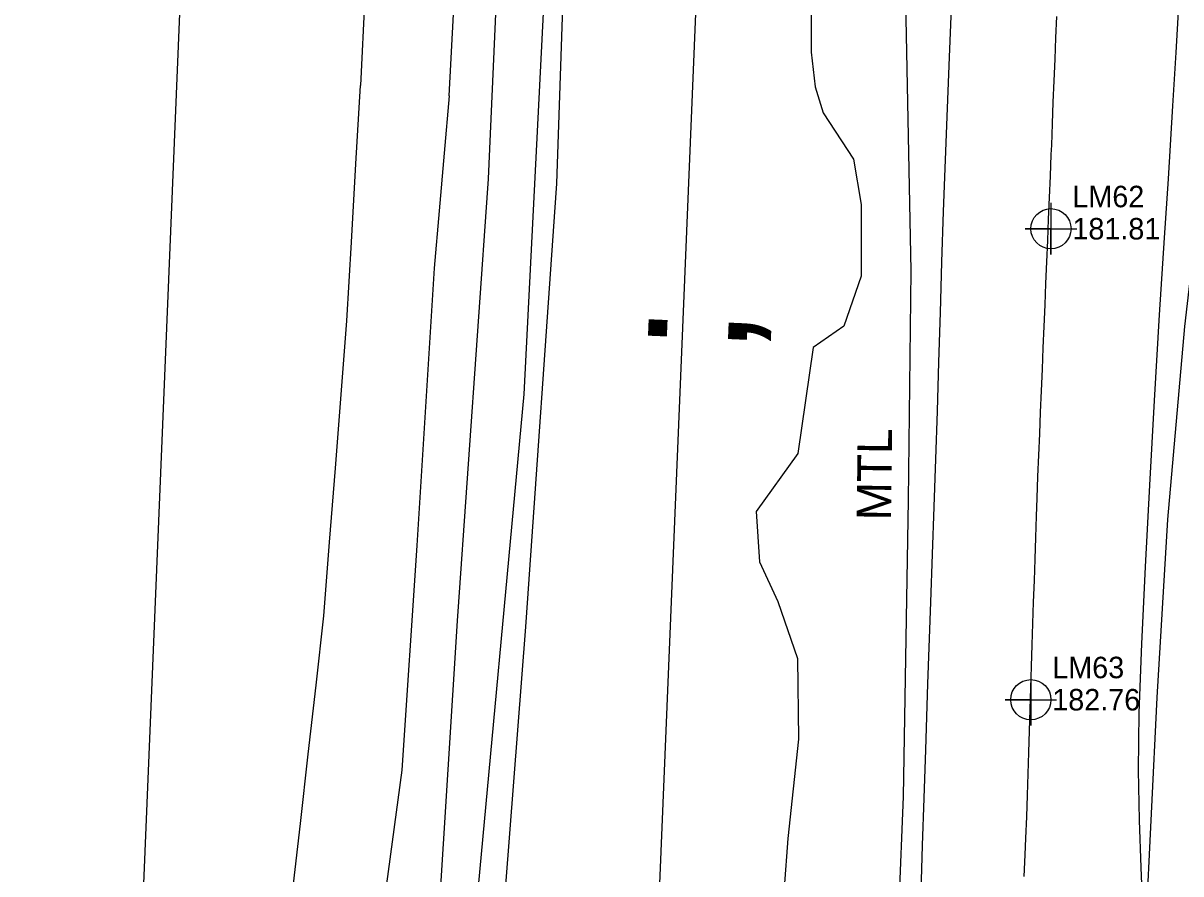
# Model space of a CAD drawing. Extents: x 2262665 to 2270527, y 505476 to 514960.
# Drawn here: x 2266162.3 to 2266297, y 510666.8 to 510765.8 of the extents above; entities that cross this region are included whole.
import ezdxf

# ---------------------------------------------------------------- set-up
doc = ezdxf.new("R2010")
doc.units = 0
for name, color, linetype in [('Exist Guardrail', 7, 'Continuous'), ('Exist Guardrail Text', 7, 'Continuous'), ('Exist Hydro Stream or Body of Water', 7, 'Continuous'), ('Exist Right of Way Control of Access CA Symbol CELL', 7, 'Continuous'), ('Exist Right of Way Control of Access Line', 7, 'Continuous'), ('Exist Right of Way Line', 7, 'Continuous'), ('Exist Roads EOP', 7, 'Continuous'), ('Exist Roads EOT', 7, 'Continuous'), ('Exist Roads EOT Cogo Elevation', 7, 'Continuous'), ('Exist Roads EOT Cogo Number', 7, 'Continuous'), ('Exist Roads EOT Cogo Point CELL', 7, 'Continuous'), ('Exist Roads Soil', 7, 'Continuous'), ('Exist Vegetation Woods Line', 7, 'Continuous')]:
    doc.layers.add(name, color=color, linetype=linetype)

msp = doc.modelspace()

# ---------------------------------------------------------------- linework, layer by layer
at = {"layer": 'Exist Guardrail'}
for points in [[(2266261.8, 510612.16), (2266262.75, 510625.88), (2266264.75, 510675.8), (2266265.34, 510710.28), (2266265.64, 510736.97), (2266265.09, 510764.38), (2266264.69, 510785.45), (2266264.68, 510797.92), (2266265.26, 510819.66), (2266266.83, 510855.77), (2266268.41, 510897.9), (2266270.73, 510946.09), (2266273.15, 510996.29), (2266276.21, 511058.67), (2266279.28, 511128.3), (2266281.35, 511189.41)], [(2266304.86, 510785.83), (2266300.8, 510759.23), (2266297.46, 510730.47), (2266295.47, 510708.05), (2266294.23, 510687.32), (2266292.91, 510660.32), (2266293.04, 510653.99)]]:
    msp.add_lwpolyline(points, dxfattribs=at)
at = {"layer": 'Exist Hydro Stream or Body of Water'}
for points in [[(2266206.57, 510578.51), (2266209.08, 510635.72), (2266212.86, 510696.25), (2266216.48, 510747.65), (2266219.15, 510807.86), (2266222.84, 510871.32), (2266226.45, 510939.45), (2266229.4, 510986.56), (2266230.72, 511031), (2266232.49, 511065.45), (2266233.25, 511089.1), (2266236.98, 511147.43), (2266239.87, 511194.38), (2266242.57, 511233.58)], [(2266261.41, 511233.5), (2266255.64, 511193.06), (2266249.34, 511145.79), (2266246.99, 511085.08), (2266243.6, 511064.29), (2266240.16, 511030.42), (2266236.69, 510984.86), (2266233.88, 510938.79), (2266230.23, 510870.3), (2266226.46, 510807.51), (2266224.4, 510747.13), (2266220.79, 510695.54), (2266216.13, 510635.45), (2266209.97, 510578.34)]]:
    msp.add_lwpolyline(points, dxfattribs=at)
at = {"layer": 'Exist Right of Way Control of Access CA Symbol CELL'}
msp.add_line((2266239.28, 510734.89), (2266239.28, 510734.89), dxfattribs=at)
at = {"layer": 'Exist Right of Way Control of Access Line'}
msp.add_line((2266232.79, 510577.78), (2266283.35, 511801.46), dxfattribs=at)
at = {"layer": 'Exist Right of Way Line'}
msp.add_line((2266169.17, 510491.24), (2266223.4, 511803.97), dxfattribs=at)
at = {"layer": 'Exist Roads EOP'}
for points in [[(2266292.59, 510654.5), (2266292.6, 510656.02), (2266292.64, 510658.84), (2266292.62, 510662.71), (2266292.42, 510667.55), (2266292.2, 510673.04), (2266292.1, 510678.88), (2266292.18, 510685.56), (2266292.48, 510693.56), (2266292.92, 510702.51), (2266293.41, 510712.03), (2266293.96, 510721.88), (2266294.55, 510731.84), (2266295.11, 510740.8), (2266295.57, 510747.68), (2266296.11, 510756.16), (2266296.47, 510762.37), (2266296.89, 510769.89)], [(2266270.32, 510767.52), (2266270.09, 510761.84), (2266269.85, 510755.9), (2266269.61, 510749.86), (2266269.39, 510743.88), (2266269.19, 510737.96), (2266269.01, 510732.11), (2266268.84, 510726.33), (2266268.66, 510720.64), (2266268.48, 510715.04), (2266268.28, 510709.52), (2266268.09, 510704.01), (2266267.89, 510698.42), (2266267.56, 510688.92), (2266267.3, 510681.25), (2266267.12, 510675.62), (2266266.93, 510670.11), (2266266.76, 510664.71)]]:
    msp.add_lwpolyline(points, dxfattribs=at)
at = {"layer": 'Exist Roads EOT'}
msp.add_lwpolyline([(2266278.81, 510666.52), (2266278.92, 510669.02), (2266279.01, 510670.95), (2266279.09, 510673.45), (2266279.17, 510675.95), (2266279.25, 510678.45), (2266279.33, 510680.94), (2266279.41, 510683.44), (2266279.5, 510685.94), (2266279.58, 510688.44), (2266279.66, 510690.94), (2266279.74, 510693.44), (2266279.82, 510695.93), (2266279.9, 510698.43), (2266279.98, 510700.93), (2266280.07, 510703.43), (2266280.15, 510705.93), (2266280.23, 510708.43), (2266280.3, 510710.52), (2266280.4, 510713.02), (2266280.5, 510715.52), (2266280.61, 510718.02), (2266280.71, 510720.51), (2266280.81, 510723.01), (2266280.92, 510725.51), (2266281.02, 510728.01), (2266281.12, 510730.5), (2266281.23, 510733), (2266281.33, 510735.5), (2266281.43, 510738), (2266281.54, 510740.49), (2266281.64, 510742.99), (2266281.75, 510745.49), (2266281.85, 510747.99), (2266281.95, 510750.48), (2266282, 510751.58), (2266282.1, 510754.07), (2266282.19, 510756.57), (2266282.29, 510759.07), (2266282.39, 510761.57), (2266282.49, 510764.06), (2266282.59, 510766.56)], dxfattribs=at)
at = {"layer": 'Exist Roads EOT Cogo Point CELL'}
for points in [[(2266281.91, 510744.86), (2266281.91, 510738.86), (2266281.91, 510741.86), (2266278.91, 510741.86), (2266284.91, 510741.86)], [(2266279.57, 510690.07), (2266279.57, 510684.07), (2266279.57, 510687.07), (2266276.57, 510687.07), (2266282.57, 510687.07)]]:
    msp.add_lwpolyline(points, dxfattribs=at)
for centre in [(2266281.91, 510741.86), (2266279.57, 510687.07)]:
    msp.add_circle(centre, 2.34, dxfattribs=at)
at = {"layer": 'Exist Roads Soil'}
for points in [[(2266202.07, 510768.96), (2266201.57, 510758.52)], [(2266211.91, 510757.33), (2266212.42, 510766.82)], [(2266193.69, 510664.63), (2266194.6, 510672.68), (2266195.5, 510680.73), (2266196.41, 510688.78), (2266197.31, 510696.83), (2266197.98, 510705.41), (2266198.66, 510714), (2266199.33, 510722.58), (2266200.01, 510731.16), (2266200.53, 510740.28), (2266201.05, 510749.4), (2266201.57, 510758.52)], [(2266211.91, 510757.33), (2266211.32, 510750.65), (2266210.74, 510743.96), (2266210.16, 510737.28), (2266209.65, 510729.21), (2266209.15, 510721.14), (2266208.65, 510713.07), (2266208.14, 510705), (2266207.56, 510696.29), (2266206.97, 510687.58), (2266206.39, 510678.86), (2266205.26, 510670.54), (2266204.13, 510662.21)]]:
    msp.add_lwpolyline(points, dxfattribs=at)
at = {"layer": 'Exist Vegetation Woods Line'}
for points in [[(2266047.76, 510310.15), (2266047.62, 510310.56), (2266063.24, 510329.99), (2266087.39, 510358.98), (2266099.32, 510366.13), (2266103.38, 510366.21), (2266112.26, 510366.44), (2266121.45, 510368.44), (2266127.93, 510375.19), (2266127.79, 510380.16), (2266127.01, 510387.89), (2266133.66, 510414.3), (2266144.54, 510423.2), (2266182.61, 510484.09), (2266200.58, 510519.21), (2266205.61, 510545.92), (2266207.01, 510564.26), (2266208.73, 510590.97), (2266208.96, 510604.77), (2266214.78, 510659.48), (2266220.62, 510722.6), (2266223.2, 510773.11), (2266222.02, 510787.93)], [(2266254.02, 510768.23), (2266254.01, 510762.4), (2266254.49, 510758.36), (2266255.41, 510755.36), (2266258.94, 510749.96), (2266259.84, 510744.68), (2266259.85, 510736.35), (2266257.82, 510730.52), (2266254.26, 510728.05), (2266252.45, 510715.71), (2266247.6, 510708.95), (2266247.99, 510703.12), (2266250.14, 510698.51), (2266252.44, 510691.88), (2266252.54, 510682.49), (2266251.29, 510670.92), (2266250.45, 510659.45)]]:
    msp.add_lwpolyline(points, dxfattribs=at)

# ---------------------------------------------------------------- texts
at = {"layer": 'Exist Guardrail Text'}
msp.add_text('MTL', height=4, rotation=89.3595, dxfattribs=at).set_placement((2266263.31, 510707.91))
at = {"layer": 'Exist Right of Way Control of Access CA Symbol CELL'}
msp.add_text(';', height=15, rotation=87.5984, dxfattribs=at).set_placement((2266246.46, 510727.08))
at = {"layer": 'Exist Roads EOT Cogo Elevation'}
for s, p in [('181.81', (2266284.41, 510740.61)), ('182.76', (2266282.07, 510685.82))]:
    msp.add_text(s, height=2.5, dxfattribs=at).set_placement(p)
at = {"layer": 'Exist Roads EOT Cogo Number'}
for s, p in [('LM62', (2266284.41, 510744.36)), ('LM63', (2266282.07, 510689.57))]:
    msp.add_text(s, height=2.5, dxfattribs=at).set_placement(p)

doc.saveas('drawing.dxf')
